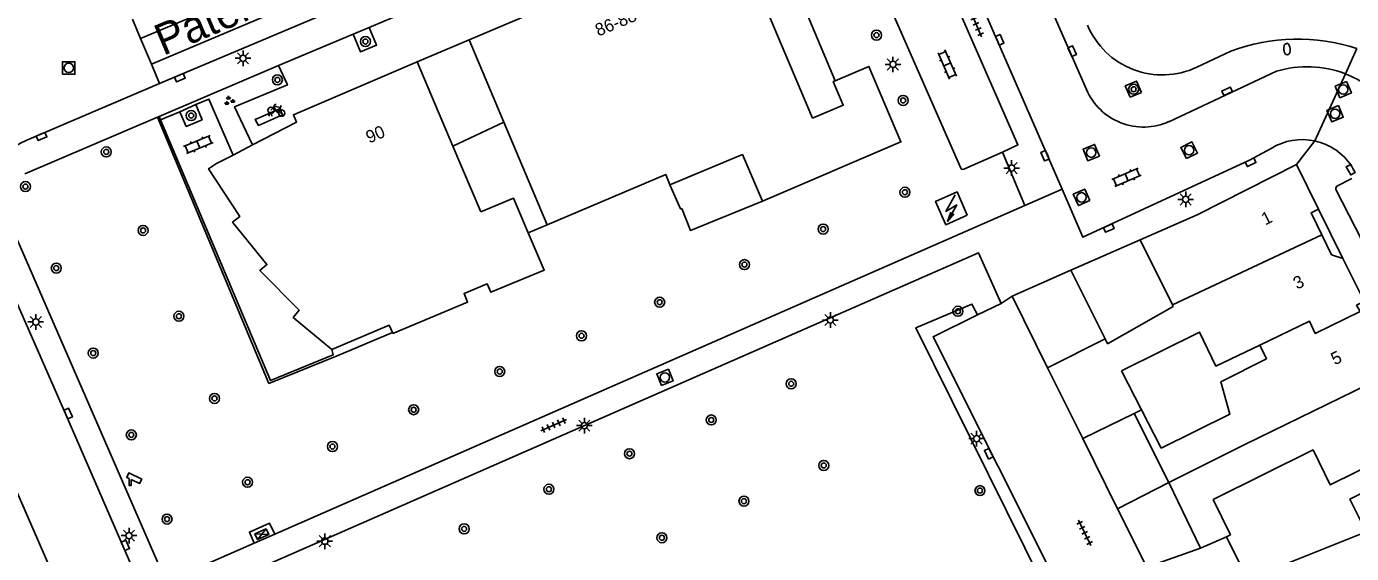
# Model space of a CAD drawing. Extents: x 132994 to 136000, y 393499 to 395512.
# Drawn here: x 134742.9 to 134848.7, y 394682.2 to 394724.2 of the extents above; entities that cross this region are included whole.
import ezdxf

# ---------------------------------------------------------------- set-up
doc = ezdxf.new("R2010")
doc.units = 0
for name, color, linetype in [('gg-afsc-haag', 7, 'Continuous'), ('gg-afsc-hekwerk', 7, 'Continuous'), ('gg-afsc-muur', 7, 'Continuous'), ('gg-anno-huisnummerreeks BGT', 7, 'Continuous'), ('gg-anno-openbare ruimte label', 7, 'Continuous'), ('gg-bbg-bijgebouw', 7, 'Continuous'), ('gg-bbg-gedigitaliseerde bebouwing', 7, 'Continuous'), ('gg-bbg-gedigitaliseerde bijgebouw', 7, 'Continuous'), ('gg-bbg-hoofdgebouw', 7, 'Continuous'), ('gg-bbg-lage trafo', 7, 'Continuous'), ('gg-bbg-tussenscheiding', 7, 'Continuous'), ('gg-knt-verharding', 7, 'Continuous'), ('gg-knt-verharding nz', 7, 'Continuous'), ('gt-grn-groengrens', 7, 'Continuous'), ('gt-grn-weggrens', 7, 'Continuous'), ('gt-symb-boom', 7, 'Continuous'), ('gt-symb-brandkraan', 7, 'Continuous'), ('gt-symb-camera', 7, 'Continuous'), ('gt-symb-fietsenrek', 7, 'Continuous'), ('gt-symb-groenvak', 7, 'Continuous'), ('gt-symb-kast', 7, 'Continuous'), ('gt-symb-klinker verharding', 7, 'Continuous'), ('gt-symb-kolk', 7, 'Continuous'), ('gt-symb-lichtmast', 7, 'Continuous'), ('gt-symb-rioolschacht', 7, 'Continuous'), ('gt-symb-tegel verharding', 7, 'Continuous'), ('gt-symb-trafo symbool', 7, 'Continuous')]:
    doc.layers.add(name, color=color, linetype=linetype)

# ---------------------------------------------------------------- blocks, each defined once
blk = doc.blocks.new('gt0-RS')
at = {"layer": 'gt-symb-rioolschacht'}
blk.add_lwpolyline([(-0.5, -0.5), (0.5, -0.5), (0.5, 0.5), (-0.5, 0.5)], close=True, dxfattribs=at)
blk.add_circle((0, 0), 0.375, dxfattribs=at)
blk = doc.blocks.new('gt0-KOLK')
at = {"layer": 'gt-symb-kolk'}
blk.add_lwpolyline([(0, 0), (0.37, 0), (0.37, 0.4), (-0.38, 0.4), (-0.38, 0), (0, 0)], dxfattribs=at)
blk = doc.blocks.new('gt0-BR')
at = {"layer": 'gt-symb-brandkraan'}
for centre, radius, start, end in [((-0.24, 0), 0.206, 107.5669, 252.4331), ((0.6, -2.66), 3, 106.892, 107.5669), ((0, -0.69), 0.938, 73.108, 106.892), ((-0.6, -2.66), 3, 72.4331, 73.108), ((0.24, 0), 0.206, 287.567, 72.4331), ((0.6, 2.66), 3, 252.4331, 253.108), ((0, 0.69), 0.938, 253.108, 286.8921), ((-0.6, 2.66), 3, 286.8921, 287.567)]:
    blk.add_arc(centre, radius, start, end, dxfattribs=at)
blk = doc.blocks.new('gt0-LMAST')
at = {"layer": 'gt-symb-lichtmast'}
for p, q in [((-0.18, 0.17), (-0.45, 0.44)), ((0, 0.25), (0, 0.62)), ((0.17, 0.17), (0.44, 0.44)), ((-0.25, 0), (-0.63, 0)), ((-0.18, -0.18), (-0.45, -0.45)), ((0, -0.25), (0, -0.63)), ((0.44, -0.45), (0.17, -0.18)), ((0.25, 0), (0.62, 0))]:
    blk.add_line(p, q, dxfattribs=at)
blk.add_circle((0, 0), 0.25, dxfattribs=at)
blk = doc.blocks.new('gt0-KL1')
at = {"layer": 'gt-symb-klinker verharding'}
for p, q in [((-1.15, 0.3), (1.15, 0.3)), ((-1, -0.3), (-1, 0.3)), ((-0.5, 0.3), (-0.5, 0.45)), ((0, -0.3), (0, 0.3)), ((0.5, 0.3), (0.5, 0.45)), ((1, -0.3), (1, 0.3)), ((-1.15, -0.3), (1.15, -0.3)), ((-0.5, -0.45), (-0.5, -0.3)), ((0.5, -0.45), (0.5, -0.3))]:
    blk.add_line(p, q, dxfattribs=at)
blk = doc.blocks.new('gt0-TEG1')
at = {"layer": 'gt-symb-tegel verharding'}
for p, q in [((-1.13, 0), (1.12, 0)), ((-0.9, -0.25), (-0.9, 0.25)), ((-0.45, -0.25), (-0.45, 0.25)), ((0, -0.25), (0, 0.25)), ((0.45, -0.25), (0.45, 0.25)), ((0.9, -0.25), (0.9, 0.25))]:
    blk.add_line(p, q, dxfattribs=at)
blk = doc.blocks.new('gt0-BOOM')
at = {"layer": 'gt-symb-boom'}
for radius in [0.4, 0.2]:
    blk.add_circle((0, 0), radius, dxfattribs=at)
blk = doc.blocks.new('gt0-HSP')
at = {"layer": 'gt-symb-trafo symbool'}
for points in [[(0.77, 0.75), (-0.53, 0), (0.47, 0), (-0.83, -0.75)], [(-0.22, -0.24), (-0.83, -0.75), (-0.08, -0.48)]]:
    blk.add_lwpolyline(points, dxfattribs=at)
blk = doc.blocks.new('gt0-FREK')
at = {"layer": 'gt-symb-fietsenrek'}
for p, q in [((0.26, 0.76), (0.29, 0.82)), ((0.54, 0.34), (0.26, 0.76)), ((0.29, 0.82), (0.77, 0.71)), ((0.77, 0.71), (0.54, 0.34)), ((0.76, 0.84), (0.87, 0.82)), ((0.77, 0.71), (0.84, 0.82)), ((0.89, 0.25), (0.77, 0.71))]:
    blk.add_line(p, q, dxfattribs=at)
for points in [[(-0.12, 0), (-0.05, 0.31), (0.05, 0.31), (0.12, 0)], [(0.04, 0.48), (0.23, 0.71), (0.26, 0.76)], [(0.29, 0.82), (0.36, 0.94), (0.45, 0.93)], [(0.54, 0.34), (0.56, 0.31), (0.89, 0.25)]]:
    blk.add_lwpolyline(points, dxfattribs=at)
for centre in [(0.04, 0.48), (0.89, 0.25)]:
    blk.add_circle(centre, 0.252, dxfattribs=at)
blk = doc.blocks.new('gt0-KAST')
at = {"layer": 'gt-symb-kast'}
for p, q in [((-0.5, -0.25), (0.5, 0.25)), ((-0.5, 0.25), (0.5, -0.25))]:
    blk.add_line(p, q, dxfattribs=at)
blk.add_lwpolyline([(0.5, 0.25), (-0.5, 0.25), (-0.5, -0.25), (0.5, -0.25)], close=True, dxfattribs=at)
blk = doc.blocks.new('gt0-CAMERA')
at = {"layer": 'gt-symb-camera'}
for points in [[(0.07, 0.48), (0.75, 0.16), (0.92, 0.51), (-0.12, 1), (-0.28, 0.65), (-0.07, 0.55)], [(0.07, 0.48), (0.07, 0), (-0.07, 0), (-0.07, 0.55)]]:
    blk.add_lwpolyline(points, dxfattribs=at)
blk = doc.blocks.new('gt0-GRVAK')
at = {"layer": 'gt-symb-groenvak'}
for p, q in [((-0.11, 0.19), (-0.23, 0.24)), ((-0.18, 0.15), (0.09, 0.15)), ((-0.09, 0.21), (-0.16, 0.32)), ((-0.05, 0.21), (-0.05, 0.39)), ((0, 0.21), (0.06, 0.32)), ((0.01, 0.19), (0.13, 0.24)), ((0.26, -0.05), (0.2, 0.06)), ((0.3, -0.05), (0.3, 0.13)), ((0.35, -0.05), (0.41, 0.06)), ((-0.25, -0.23), (-0.36, -0.18)), ((-0.32, -0.26), (-0.05, -0.26)), ((-0.23, -0.21), (-0.29, -0.1)), ((-0.18, -0.2), (-0.18, -0.02)), ((-0.14, -0.21), (-0.07, -0.1)), ((-0.12, -0.23), (0, -0.18)), ((0.24, -0.07), (0.12, -0.02)), ((0.17, -0.11), (0.44, -0.11)), ((0.37, -0.07), (0.49, -0.02))]:
    blk.add_line(p, q, dxfattribs=at)

msp = doc.modelspace()

# ---------------------------------------------------------------- linework, layer by layer
at = {"layer": 'gg-afsc-haag'}
msp.add_lwpolyline([(134753.37, 394716.99), (134762.27, 394695.75), (134767.71, 394697.94), (134772.12, 394699.8)], dxfattribs=at)
at = {"layer": 'gg-afsc-hekwerk'}
for p, q in [((134781.02, 394716.61), (134776.95, 394714.69)), ((134784.49, 394708.42), (134782.97, 394707.76))]:
    msp.add_line(p, q, dxfattribs=at)
msp.add_lwpolyline([(134801.67, 394710.3), (134795.91, 394707.96), (134795.22, 394709.7)], dxfattribs=at)
at = {"layer": 'gg-afsc-muur'}
msp.add_line((134826.28, 394704.78), (134831.82, 394707.21), dxfattribs=at)
msp.add_lwpolyline([(134795.22, 394709.7), (134795.11, 394709.68), (134794.28, 394711.59)], dxfattribs=at)
at = {"layer": 'gg-bbg-bijgebouw'}
for p, q in [((134821.59, 394702.71), (134826.28, 394704.78)), ((134829.02, 394699.3), (134826.28, 394704.78)), ((134824.43, 394696.98), (134821.59, 394702.71)), ((134830.01, 394685.74), (134827.23, 394691.36)), ((134832.34, 394681.07), (134830.01, 394685.74))]:
    msp.add_line(p, q, dxfattribs=at)
at = {"layer": 'gg-bbg-gedigitaliseerde bebouwing'}
for p, q in [((134841.37, 394698.81), (134841.91, 394697.71)), ((134831.93, 394693.63), (134830.33, 394696.75)), ((134833.5, 394690.57), (134831.93, 394693.63)), ((134845.62, 394690.46), (134837.66, 394686.49)), ((134839.04, 394683.66), (134837.66, 394686.49)), ((134838.71, 394683.51), (134839.04, 394683.66))]:
    msp.add_line(p, q, dxfattribs=at)
for points in [[(134779.17, 394709.45), (134781.78, 394710.54), (134782.97, 394707.76)], [(134830.33, 394696.75), (134836.55, 394699.85), (134837.85, 394697.13), (134841.37, 394698.81)], [(134841.91, 394697.71), (134838.25, 394695.88), (134838.98, 394693.3), (134833.5, 394690.57)], [(134845.62, 394690.46), (134846.99, 394687.65), (134855.03, 394691.63)], [(134851.3, 394680.97), (134844.49, 394678.31), (134843.22, 394681.23), (134849.87, 394683.89), (134848.57, 394686.51), (134855.81, 394690.09)]]:
    msp.add_lwpolyline(points, dxfattribs=at)
at = {"layer": 'gg-bbg-gedigitaliseerde bijgebouw'}
msp.add_lwpolyline([(134838.71, 394683.51), (134841.33, 394678.26), (134839.95, 394677.74)], dxfattribs=at)
at = {"layer": 'gg-bbg-hoofdgebouw'}
for p, q in [((134778.24, 394723.17), (134781.02, 394716.61)), ((134774.1, 394721.43), (134776.95, 394714.69)), ((134781.02, 394716.61), (134784.49, 394708.42)), ((134759.4, 394713.98), (134760.95, 394714.78)), ((134776.95, 394714.69), (134779.17, 394709.45)), ((134794.28, 394711.59), (134800.07, 394714.03)), ((134801.67, 394710.3), (134800.07, 394714.03)), ((134846.05, 394709.65), (134844.3, 394713.22)), ((134831.82, 394707.21), (134834.39, 394702.02)), ((134848.01, 394705.71), (134849.71, 394702.31)), ((134834.45, 394701.9), (134829.21, 394698.91)), ((134834.39, 394702.02), (134834.45, 394701.9)), ((134772.15, 394699.72), (134772.12, 394699.8)), ((134829.21, 394698.91), (134829.02, 394699.3)), ((134827.23, 394691.36), (134824.43, 394696.98))]:
    msp.add_line(p, q, dxfattribs=at)
for points in [[(134805.65, 394716.92), (134799.85, 394730.64), (134796.35, 394729.17), (134795.76, 394730.58), (134789.65, 394728.01), (134789.37, 394728.65), (134785.59, 394727.06), (134785.87, 394726.41), (134778.24, 394723.17)], [(134760.95, 394714.78), (134764.46, 394716.59), (134764.22, 394717.19), (134774.1, 394721.43)], [(134807.47, 394719.9), (134810.17, 394721.05), (134812.72, 394715.02), (134801.67, 394710.3)], [(134805.65, 394716.92), (134808.11, 394717.95), (134807.32, 394719.84), (134807.47, 394719.9)], [(134767.28, 394698.46), (134764.21, 394701.02), (134764.67, 394701.59), (134761.53, 394704.76), (134762.11, 394705.24), (134759.37, 394708.61), (134759.93, 394709.06), (134757.45, 394712.88), (134758.08, 394713.3), (134759.4, 394713.98)], [(134844.3, 394713.22), (134836.37, 394709.2), (134831.82, 394707.21)], [(134784.49, 394708.42), (134793.94, 394712.42), (134794.28, 394711.59)], [(134846.05, 394709.65), (134845.46, 394709.36), (134846.31, 394707.62)], [(134782.97, 394707.76), (134784.24, 394704.8), (134779.99, 394703.03), (134779.68, 394703.71), (134777.84, 394702.93), (134778.13, 394702.24), (134772.15, 394699.72)], [(134846.31, 394707.62), (134847.1, 394706.02), (134848.01, 394705.71)], [(134772.12, 394699.8), (134771.86, 394700.41), (134767.28, 394698.46)]]:
    msp.add_lwpolyline(points, dxfattribs=at)
at = {"layer": 'gg-bbg-lage trafo'}
msp.add_lwpolyline([(134818.01, 394709.17), (134816.3, 394708.42), (134815.49, 394710.28), (134817.2, 394711.03), (134818.01, 394709.17)], dxfattribs=at)
at = {"layer": 'gg-bbg-tussenscheiding'}
for p, q in [((134834.39, 394702.02), (134846.31, 394707.62)), ((134824.43, 394696.98), (134829.02, 394699.3)), ((134851.83, 394696.57), (134840.18, 394690.86)), ((134827.23, 394691.36), (134831.34, 394693.34)), ((134831.34, 394693.34), (134831.93, 394693.63)), ((134831.34, 394693.34), (134834.12, 394687.83)), ((134834.12, 394687.83), (134840.18, 394690.86)), ((134830.01, 394685.74), (134834.12, 394687.83)), ((134834.12, 394687.83), (134836.64, 394682.6)), ((134838.71, 394683.51), (134836.64, 394682.6)), ((134836.64, 394682.6), (134832.34, 394681.07))]:
    msp.add_line(p, q, dxfattribs=at)
msp.add_lwpolyline([(134841.37, 394698.81), (134845.34, 394700.71), (134845.78, 394699.74), (134849.38, 394701.5), (134849.1, 394701.99), (134849.71, 394702.31)], dxfattribs=at)
at = {"layer": 'gg-knt-verharding'}
for p, q in [((134818.22, 394740.57), (134827.53, 394719.21)), ((134813.62, 394738.71), (134825.58, 394711.26)), ((134807.47, 394719.9), (134800.35, 394736.82)), ((134790.57, 394732.77), (134770.26, 394724.16)), ((134751.37, 394724.82), (134752.02, 394723.27)), ((134768.98, 394723.63), (134763.02, 394721.12)), ((134770.26, 394724.16), (134768.98, 394723.63)), ((134752.02, 394723.27), (134752.89, 394721.22)), ((134836.34, 394720.99), (134839.05, 394722.26)), ((134752.89, 394721.22), (134753.54, 394719.68)), ((134763.02, 394721.12), (134753.51, 394717.05)), ((134834.12, 394716.64), (134842.7, 394720.67)), ((134753.54, 394719.68), (134742.95, 394715.17)), ((134755.15, 394717.44), (134753.62, 394716.8)), ((134742.77, 394712.49), (134753.37, 394716.99)), ((134753.51, 394717.05), (134753.37, 394716.99)), ((134820.82, 394714.22), (134822.61, 394709.96)), ((134822.61, 394709.96), (134762.75, 394683.71)), ((134741.46, 394708.89), (134754.07, 394679.9)), ((134848.01, 394705.71), (134846.05, 394709.65)), ((134818.82, 394701.21), (134820.71, 394702.14)), ((134746.16, 394677.93), (134740.31, 394691.28)), ((134754.54, 394680.12), (134761.08, 394683))]:
    msp.add_line(p, q, dxfattribs=at)
for points in [[(134815.09, 394730.72), (134822.06, 394714.78), (134820.82, 394714.22)], [(134775.96, 394729.2), (134771.6, 394727.33), (134753.54, 394719.68)], [(134810.74, 394728.34), (134817.49, 394712.93), (134817.59, 394712.83), (134817.74, 394712.84), (134820.82, 394714.22)], [(134768.98, 394723.63), (134769.58, 394722.21), (134770.86, 394722.75), (134770.26, 394724.16)], [(134763.02, 394721.12), (134763.74, 394719.58), (134759.53, 394717.83), (134760.95, 394714.78)], [(134831.93, 394718.96), (134831.54, 394719.88), (134830.63, 394719.5), (134831.03, 394718.6), (134831.93, 394718.96)], [(134759.4, 394713.98), (134757.48, 394718.45), (134756.42, 394718)], [(134756.42, 394718), (134756.93, 394716.8), (134755.66, 394716.26), (134755.15, 394717.44)], [(134753.62, 394716.8), (134762.4, 394695.98), (134767.4, 394698.03), (134767.28, 394698.46)], [(134825.58, 394711.26), (134827.25, 394707.42), (134840.54, 394713.58), (134842.28, 394714.51)], [(134866.51, 394677.45), (134865.3, 394676.84), (134865.16, 394676.82), (134865.05, 394676.91), (134847.44, 394711.23), (134847.43, 394711.37), (134847.52, 394711.49), (134848.72, 394712.11)], [(134739.68, 394707.84), (134740.63, 394705.6), (134746.06, 394693.26), (134751.67, 394680.34)], [(134820.71, 394702.14), (134818.9, 394706.18), (134754.94, 394678.14)], [(134830.84, 394668.46), (134815.29, 394699.47), (134818.82, 394701.21)], [(134761.08, 394683), (134760.71, 394683.88), (134762.32, 394684.59), (134762.75, 394683.71)]]:
    msp.add_lwpolyline(points, dxfattribs=at)
for centre, radius, start, end in [((134833.58, 394726.82), 6.45, 202.6292, 295.2993), ((134844.4, 394708.19), 15.05, 71.7269, 110.8227), ((134845.15, 394712.58), 8.45, 68.8348, 106.8784), ((134845.15, 394712.58), 8.45, 40.8191, 68.8225), ((134832.09, 394721.18), 4.97, 203.3763, 294.0748), ((134745.21, 394709.77), 5.86, 112.7532, 199.2262), ((134844.75, 394710.48), 4.73, 77.5681, 121.5215), ((134844.76, 394710.48), 4.73, 33.6743, 77.617)]:
    msp.add_arc(centre, radius, start, end, dxfattribs=at)
at = {"layer": 'gg-knt-verharding nz'}
for points in [[(134803.67, 394746.85), (134804.27, 394745.4), (134778.28, 394734.33), (134752.02, 394723.27)], [(134805.82, 394741.79), (134805.16, 394743.35), (134778.86, 394732.23), (134752.89, 394721.22)], [(134763.13, 394717.67), (134761.18, 394716.82), (134761.42, 394716.34), (134763.36, 394717.19), (134763.13, 394717.67)]]:
    msp.add_lwpolyline(points, dxfattribs=at)
at = {"layer": 'gt-grn-groengrens'}
for p, q in [((134756.42, 394718), (134755.15, 394717.44)), ((134753.62, 394716.8), (134753.51, 394717.05))]:
    msp.add_line(p, q, dxfattribs=at)
msp.add_lwpolyline([(134829.84, 394668.03), (134813.92, 394700.19), (134818.39, 394702.08), (134818.82, 394701.21)], dxfattribs=at)
at = {"layer": 'gt-grn-weggrens'}
for p, q in [((134778.24, 394723.17), (134774.1, 394721.43)), ((134849.12, 394722.48), (134848.2, 394720.46)), ((134848.2, 394720.46), (134845.77, 394715.1)), ((134844.3, 394713.22), (134845.77, 394715.1)), ((134822.61, 394709.96), (134825.58, 394711.26)), ((134821.59, 394702.71), (134820.71, 394702.14)), ((134761.08, 394683), (134762.75, 394683.71))]:
    msp.add_line(p, q, dxfattribs=at)

# ---------------------------------------------------------------- block references
at = {"layer": 'gt-symb-boom'}
for p in [(134810.77, 394723.55), (134769.97, 394723.04), (134762.94, 394719.98), (134831.3, 394719.23), (134812.9, 394718.34), (134756.06, 394717.13), (134749.28, 394714.23), (134742.83, 394711.46), (134813.04, 394711.01), (134752.22, 394707.96), (134806.51, 394708.07), (134800.23, 394705.23), (134745.29, 394704.95), (134793.46, 394702.23), (134755.08, 394701.11), (134817.27, 394701.51), (134787.22, 394699.55), (134748.24, 394698.17), (134780.69, 394696.7), (134803.96, 394695.72), (134757.92, 394694.55), (134773.82, 394693.65), (134797.58, 394692.83), (134751.28, 394691.64), (134767.34, 394690.71), (134791.05, 394690.14), (134806.56, 394689.2), (134760.56, 394687.86), (134784.62, 394687.3), (134800.19, 394686.35), (134819.03, 394687.19), (134754.13, 394684.92), (134777.85, 394684.14), (134793.64, 394683.43)]:
    msp.add_blockref('gt0-BOOM', p, dxfattribs=at)
at = {"layer": 'gt-symb-brandkraan', "rotation": -85.58953506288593}
msp.add_blockref('gt0-BR', (134843.54, 394722.43), dxfattribs=at)
at = {"layer": 'gt-symb-camera'}
msp.add_blockref('gt0-CAMERA', (134751.19, 394687.6), dxfattribs=at)
at = {"layer": 'gt-symb-fietsenrek'}
msp.add_blockref('gt0-FREK', (134762.39, 394717.07), dxfattribs=at)
at = {"layer": 'gt-symb-groenvak'}
msp.add_blockref('gt0-GRVAK', (134759.09, 394718.31), dxfattribs=at)
at = {"layer": 'gt-symb-kast', "rotation": 23.92971575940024}
msp.add_blockref('gt0-KAST', (134761.7, 394683.72), dxfattribs=at)
at = {"layer": 'gt-symb-klinker verharding'}
for p, rotation in [((134816.42, 394721.21), -66.35749834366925), ((134756.63, 394714.82), 22.20564333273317), ((134830.73, 394712.2), 23.386642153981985)]:
    msp.add_blockref('gt0-KL1', p, dxfattribs=dict(at, rotation=rotation))
at = {"layer": 'gt-symb-kolk'}
for p, rotation in [((134820.42, 394723.09), -66.2906861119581), ((134826.21, 394722.19), -66.4390108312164), ((134755.06, 394720.33), -157.0970572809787), ((134838.85, 394718.88), 25.244074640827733), ((134744.03, 394715.64), -156.6848471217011), ((134824.41, 394714.01), 113.38401995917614), ((134840.54, 394713.58), -154.70180499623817), ((134848.8, 394712.91), 118.11710906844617), ((134829.23, 394708.33), -155.0952311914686), ((134746.06, 394693.26), -66.5439092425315), ((134819.91, 394690.23), 116.4881785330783), ((134750.62, 394682.74), -66.35213976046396)]:
    msp.add_blockref('gt0-KOLK', p, dxfattribs=dict(at, rotation=rotation))
at = {"layer": 'gt-symb-lichtmast'}
for p in [(134760.2, 394721.7), (134812.08, 394721.21), (134821.56, 394712.94), (134835.46, 394710.44), (134807.09, 394700.81), (134743.66, 394700.66), (134787.45, 394692.38), (134818.76, 394691.34), (134751.1, 394683.6), (134766.73, 394683.16)]:
    msp.add_blockref('gt0-LMAST', p, dxfattribs=at)
at = {"layer": 'gt-symb-rioolschacht'}
msp.add_blockref('gt0-RS', (134746.28, 394720.93), dxfattribs=at)
for p, rotation in [((134848.03, 394719.2), -157.11506551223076), ((134847.38, 394717.27), -157.4657983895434), ((134827.91, 394714.17), 112.10711195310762), ((134835.73, 394714.36), 26.66249288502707), ((134827.14, 394710.6), 113.94036547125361), ((134793.88, 394696.23), 21.971710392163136)]:
    msp.add_blockref('gt0-RS', p, dxfattribs=dict(at, rotation=rotation))
at = {"layer": 'gt-symb-tegel verharding'}
for p, rotation in [((134818.72, 394724.45), -66.66595872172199), ((134785, 394692.42), 23.694971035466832), ((134827.39, 394683.82), -63.588625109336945)]:
    msp.add_blockref('gt0-TEG1', p, dxfattribs=dict(at, rotation=rotation))
at = {"layer": 'gt-symb-trafo symbool', "rotation": 31.337205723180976}
msp.add_blockref('gt0-HSP', (134816.77, 394709.75), dxfattribs=at)

# ---------------------------------------------------------------- texts
at = {"layer": 'gg-anno-huisnummerreeks BGT'}
for s, rotation, p in [('86-88', 22.8, (134788.57, 394723.43)), ('90', 23.2, (134770.27, 394714.89)), ('1', 26.1, (134841.8, 394708.35)), ('3', 26.5, (134844.35, 394703.22)), ('5', 26.5, (134847.36, 394697.18))]:
    msp.add_text(s, height=1, rotation=rotation, dxfattribs=at).set_placement(p)
at = {"layer": 'gg-anno-openbare ruimte label'}
msp.add_text('Pater van den Elsenplein', height=2.5, rotation=22.8, dxfattribs=at).set_placement((134753.82, 394721.88))

doc.saveas('drawing.dxf')
